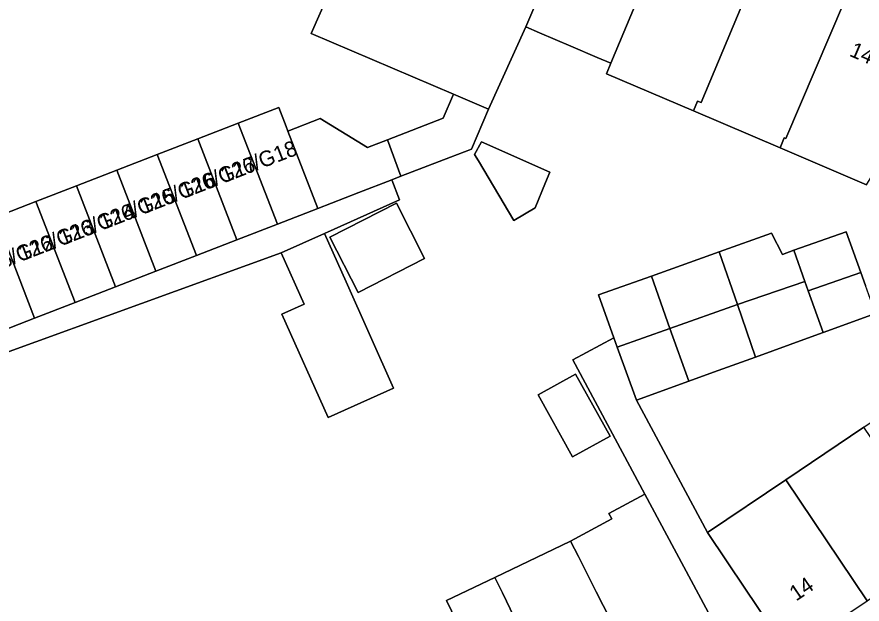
# Model space of a CAD drawing. Extents: x 161798 to 162385, y 382315 to 382833.
# Drawn here: x 162265.8 to 162320.3, y 382534.9 to 382572.8 of the extents above; entities that cross this region are included whole.
import ezdxf

# ---------------------------------------------------------------- set-up
doc = ezdxf.new("R2010")
doc.units = 0
for name, color, linetype in [('IMGEO_Erf', 7, 'Continuous'), ('IMGEO_Pand', 7, 'Continuous'), ('IMGEO_Pand_nummerreeks', 7, 'Continuous'), ('IMGEO_Voetpad_open', 7, 'Continuous')]:
    doc.layers.add(name, color=color, linetype=linetype)

msp = doc.modelspace()

# ---------------------------------------------------------------- linework, layer by layer
at = {"layer": 'IMGEO_Erf'}
for points in [[(162264.442, 382559.884), (162267.048, 382560.893), (162269.654, 382561.901), (162272.26, 382562.91), (162274.866, 382563.919), (162277.471, 382564.928), (162280.077, 382565.937), (162282.683, 382566.945), (162283.161, 382565.711), (162283.271, 382565.425), (162285.351, 382566.23), (162288.399, 382564.357), (162289.689, 382564.856), (162293.285, 382566.249), (162293.943, 382567.792), (162284.769, 382571.71), (162289.23, 382581.835)], [(162320.544, 382561.969), (162314.971, 382564.349), (162309.399, 382566.728), (162303.796, 382569.121), (162304.072, 382569.791), (162303.185, 382570.17), (162301.497, 382570.891), (162299.475, 382571.754), (162298.594, 382572.13), (162296.196, 382566.83), (162295.097, 382564.25), (162293.759, 382563.738), (162290.559, 382562.512), (162289.964, 382562.282), (162290.463, 382560.993), (162285.631, 382558.834), (162287.025, 382555.715), (162290.086, 382548.867), (162288.586, 382548.196), (162285.865, 382546.979), (162282.892, 382553.629), (162284.317, 382554.266), (162282.834, 382557.584), (162255.845, 382547.789)], [(162295.088, 382531.885), (162293.499, 382535.175), (162296.602, 382536.668), (162301.486, 382539.008), (162304.142, 382540.434), (162303.953, 382540.788), (162306.267, 382542.03), (162301.633, 382550.675), (162304.277, 382552.099), (162303.271, 382554.864), (162306.686, 382556.083), (162311.043, 382557.637), (162314.413, 382558.84), (162315.139, 382557.477), (162315.871, 382557.739), (162319.233, 382558.939), (162320.174, 382556.31), (162320.47, 382555.482)]]:
    msp.add_lwpolyline(points, dxfattribs=at)
for points in [[(162295.545, 382563.498), (162295.297, 382563.913), (162295.755, 382564.721), (162300.153, 382562.784), (162299.876, 382562.105), (162299.207, 382560.467), (162297.838, 382559.651)], [(162287.792, 382555.026), (162285.977, 382558.59), (162290.263, 382560.773), (162292.079, 382557.208)], [(162325.379, 382549.704), (162322.401, 382554.133), (162321.115, 382553.679), (162317.74, 382552.451), (162316.741, 382552.088), (162313.382, 382550.865), (162310.687, 382549.885), (162309.088, 382549.303), (162305.738, 382548.084), (162310.295, 382539.557), (162315.346, 382542.955), (162320.376, 382546.339)], [(162299.385, 382548.426), (162301.8, 382549.769), (162304.025, 382545.767), (162301.61, 382544.425)]]:
    msp.add_lwpolyline(points, close=True, dxfattribs=at)
at = {"layer": 'IMGEO_Pand'}
for points in [[(162302.635, 382581.621), (162291.245, 382586.514), (162289.23, 382581.835), (162284.769, 382571.71), (162293.943, 382567.792), (162296.196, 382566.83), (162298.594, 382572.13)], [(162308.052, 382579.285), (162302.635, 382581.621), (162298.594, 382572.13), (162299.475, 382571.754), (162301.497, 382570.891), (162303.185, 382570.17), (162304.072, 382569.791)], [(162313.627, 382576.191), (162311.884, 382576.935), (162312.136, 382577.524), (162308.052, 382579.285), (162304.072, 382569.791), (162303.796, 382569.121), (162309.399, 382566.728), (162309.667, 382567.357), (162309.885, 382567.263)], [(162319.126, 382573.803), (162317.361, 382574.591), (162317.62, 382575.169), (162314.859, 382576.371), (162314.604, 382575.774), (162313.627, 382576.191), (162309.885, 382567.263), (162309.667, 382567.357), (162309.399, 382566.728), (162314.971, 382564.349), (162315.239, 382564.978), (162315.34, 382564.935)], [(162324.694, 382571.435), (162322.894, 382572.204), (162323.146, 382572.796), (162320.363, 382573.983), (162320.107, 382573.383), (162319.126, 382573.803), (162315.34, 382564.935), (162315.239, 382564.978), (162314.971, 382564.349), (162320.544, 382561.969), (162320.898, 382562.562)], [(162296.196, 382566.83), (162293.943, 382567.792), (162293.285, 382566.249), (162289.689, 382564.856), (162290.559, 382562.512), (162293.759, 382563.738), (162295.097, 382564.25)], [(162283.271, 382565.425), (162283.161, 382565.711), (162282.683, 382566.945), (162280.077, 382565.937), (162282.596, 382559.43), (162285.202, 382560.438)], [(162282.596, 382559.43), (162280.077, 382565.937), (162277.471, 382564.928), (162279.99, 382558.421)], [(162289.689, 382564.856), (162288.399, 382564.357), (162285.351, 382566.23), (162283.271, 382565.425), (162285.202, 382560.438), (162287.854, 382561.465), (162289.964, 382562.282), (162290.559, 382562.512)], [(162277.471, 382564.928), (162274.866, 382563.919), (162277.385, 382557.412), (162279.99, 382558.421)], [(162295.545, 382563.498), (162297.838, 382559.651), (162299.207, 382560.467), (162299.876, 382562.105), (162300.153, 382562.784), (162295.755, 382564.721), (162295.297, 382563.913)], [(162274.866, 382563.919), (162272.26, 382562.91), (162274.779, 382556.403), (162277.385, 382557.412)], [(162274.779, 382556.403), (162272.26, 382562.91), (162269.654, 382561.901), (162272.173, 382555.394)], [(162269.567, 382554.386), (162272.173, 382555.394), (162269.654, 382561.901), (162267.048, 382560.893)], [(162269.567, 382554.386), (162267.048, 382560.893), (162264.442, 382559.884), (162266.962, 382553.377)], [(162287.792, 382555.026), (162292.079, 382557.208), (162290.263, 382560.773), (162285.977, 382558.59)], [(162264.356, 382552.368), (162266.962, 382553.377), (162264.442, 382559.884), (162261.837, 382558.875)], [(162287.025, 382555.715), (162285.631, 382558.834), (162282.834, 382557.584), (162284.317, 382554.266), (162282.892, 382553.629), (162285.865, 382546.979), (162288.586, 382548.196), (162290.086, 382548.867)], [(162312.242, 382554.253), (162316.578, 382555.74), (162315.871, 382557.739), (162315.139, 382557.477), (162314.413, 382558.84), (162311.043, 382557.637)], [(162315.871, 382557.739), (162316.578, 382555.74), (162316.792, 382555.133), (162320.174, 382556.31), (162319.233, 382558.939)], [(162312.242, 382554.253), (162311.043, 382557.637), (162306.686, 382556.083), (162307.882, 382552.709)], [(162306.686, 382556.083), (162303.271, 382554.864), (162304.277, 382552.099), (162304.492, 382551.509), (162307.882, 382552.709)], [(162320.47, 382555.482), (162320.174, 382556.31), (162316.792, 382555.133), (162317.74, 382552.451), (162321.115, 382553.679)], [(162312.242, 382554.253), (162313.382, 382550.865), (162316.741, 382552.088), (162317.74, 382552.451), (162316.792, 382555.133), (162316.578, 382555.74)], [(162312.242, 382554.253), (162307.882, 382552.709), (162309.088, 382549.303), (162310.687, 382549.885), (162313.382, 382550.865)], [(162304.492, 382551.509), (162305.738, 382548.084), (162309.088, 382549.303), (162307.882, 382552.709)], [(162299.385, 382548.426), (162301.61, 382544.425), (162304.025, 382545.767), (162301.8, 382549.769)], [(162325.649, 382538.55), (162320.376, 382546.339), (162315.346, 382542.955), (162320.592, 382535.151)], [(162315.346, 382542.955), (162310.295, 382539.557), (162312.751, 382535.904), (162315.54, 382531.754), (162320.592, 382535.151)], [(162301.486, 382539.008), (162301.991, 382538.01), (162303.138, 382535.744), (162307.223, 382527.729), (162307.723, 382527.969), (162307.938, 382527.522), (162310.056, 382528.539), (162309.842, 382528.985), (162312.565, 382530.293), (162310.201, 382534.699), (162306.267, 382542.03), (162303.953, 382540.788), (162304.142, 382540.434)], [(162301.486, 382539.008), (162296.602, 382536.668), (162297.096, 382535.665), (162302.098, 382525.243), (162304.017, 382526.164), (162304.907, 382526.097), (162306.099, 382526.669), (162306.628, 382527.443), (162307.223, 382527.729), (162303.138, 382535.744), (162301.991, 382538.01)], [(162292.064, 382530.429), (162295.69, 382522.304), (162296.236, 382522.566), (162296.494, 382522.029), (162298.553, 382523.017), (162298.349, 382523.442), (162302.098, 382525.243), (162297.096, 382535.665), (162296.602, 382536.668), (162293.499, 382535.175), (162295.088, 382531.885)]]:
    msp.add_lwpolyline(points, close=True, dxfattribs=at)
at = {"layer": 'IMGEO_Voetpad_open'}
for points in [[(162255.845, 382547.789), (162282.834, 382557.584), (162285.631, 382558.834), (162290.463, 382560.993), (162289.964, 382562.282), (162287.854, 382561.465), (162285.202, 382560.438), (162282.596, 382559.43), (162279.99, 382558.421), (162277.385, 382557.412), (162274.779, 382556.403), (162272.173, 382555.394), (162269.567, 382554.386), (162266.962, 382553.377), (162264.356, 382552.368)], [(162305.738, 382548.084), (162304.492, 382551.509), (162304.277, 382552.099), (162301.633, 382550.675), (162306.267, 382542.03), (162310.201, 382534.699), (162312.565, 382530.293), (162314.427, 382526.864)], [(162317.337, 382528.447), (162315.54, 382531.754), (162312.751, 382535.904), (162310.295, 382539.557), (162305.738, 382548.084)]]:
    msp.add_lwpolyline(points, dxfattribs=at)

# ---------------------------------------------------------------- texts
at = {"layer": 'IMGEO_Pand_nummerreeks'}
for s, rotation, p in [('142', 336.8239, (162319.383, 382570.283)), ('126/G18', 21.1635, (162279.187, 382562.075)), ('126/G17', 21.1635, (162276.581, 382561.066)), ('126/G16', 21.1635, (162273.976, 382560.057)), ('126/G15', 21.1635, (162271.37, 382559.048)), ('126/G14', 21.1635, (162268.764, 382558.04)), ('126/G13', 21.1635, (162266.158, 382557.031)), ('126/G12', 21.1635, (162263.553, 382556.022)), ('14', 33.9122, (162316.008, 382535.106))]:
    msp.add_text(s, height=1, rotation=rotation, dxfattribs=at).set_placement(p)

doc.saveas('drawing.dxf')
